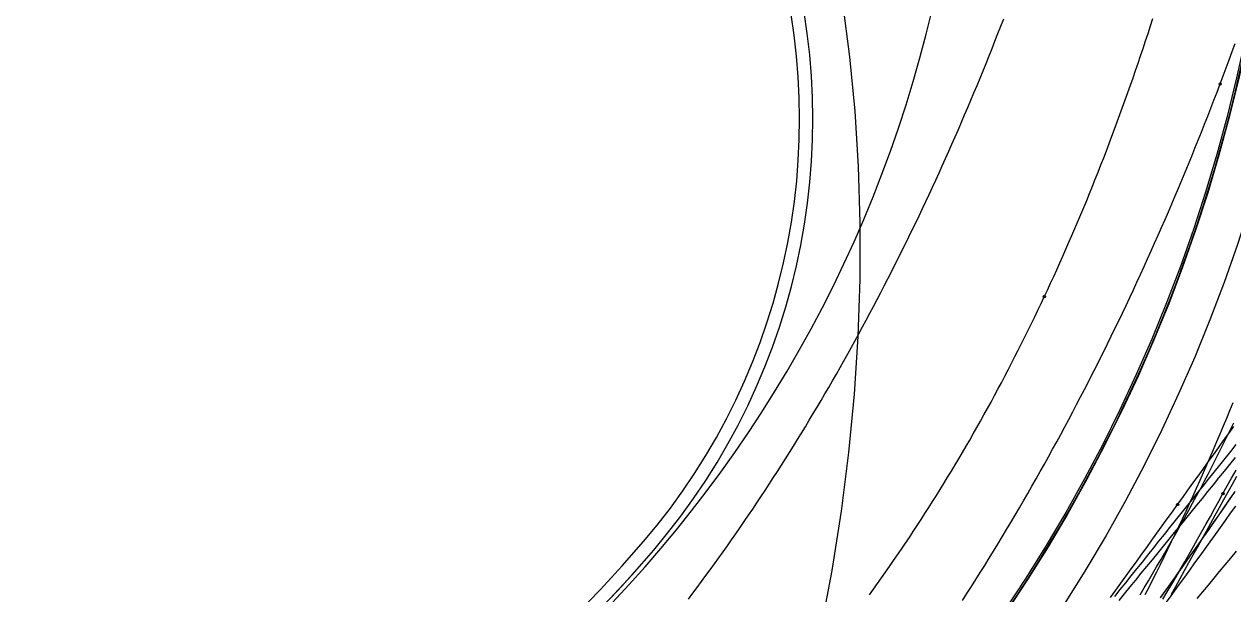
# Model space of a CAD drawing. Extents: x -14 to 1565148, y -25 to 642856.
# Drawn here: x 1564847.98 to 1564893.55, y 636452.04 to 636473.52 of the extents above; entities that cross this region are included whole.
import ezdxf

# ---------------------------------------------------------------- set-up
doc = ezdxf.new("R2010")
doc.units = 0
for name, color, linetype in [('DR_P_Erosion_Control', 7, 'Continuous'), ('DR_P_Headwall', 7, 'Continuous'), ('GE_P_Driveway_CL', 7, 'Continuous'), ('GE_X_Alignment', 7, 'Continuous'), ('MT_P_Drums', 7, 'Continuous'), ('PM_P_Edge_Line', 7, 'Continuous'), ('PV_P_EOP', 7, 'Continuous'), ('PV_X_EOP', 7, 'Continuous'), ('SC_Shading2', 7, 'Continuous'), ('TR_Turning_Path23', 7, 'Continuous'), ('TR_Turning_Path25', 7, 'Continuous'), ('TR_Turning_Path27', 7, 'Continuous'), ('TR_Turning_Path28', 7, 'Continuous'), ('TR_Turning_Path28 - Copy-1', 7, 'Continuous')]:
    doc.layers.add(name, color=color, linetype=linetype)

msp = doc.modelspace()

# ---------------------------------------------------------------- linework, layer by layer
at = {"layer": 'DR_P_Erosion_Control'}
msp.add_lwpolyline([(1564878.686, 636475.345), (1564878.841, 636474.333), (1564879.102, 636472.296), (1564879.297, 636470.238), (1564879.427, 636468.152), (1564879.49, 636466.041), (1564879.486, 636463.906), (1564879.414, 636461.748), (1564879.273, 636459.569), (1564879.063, 636457.37), (1564878.782, 636455.154), (1564878.431, 636452.921), (1564878.009, 636450.674), (1564877.516, 636448.413), (1564876.95, 636446.14), (1564876.313, 636443.856), (1564875.603, 636441.563), (1564874.822, 636439.263), (1564873.967, 636436.955), (1564873.041, 636434.643), (1564872.051, 636432.343), (1564870.998, 636430.056), (1564870.561, 636429.146)], dxfattribs=at)
at = {"layer": 'DR_P_Headwall'}
for points in [[(1564890.82, 636451.883), (1564891.011, 636452.148), (1564891.202, 636452.414), (1564891.392, 636452.68), (1564891.581, 636452.946), (1564891.771, 636453.213), (1564891.959, 636453.48), (1564892.148, 636453.747), (1564892.336, 636454.015), (1564892.523, 636454.283), (1564892.71, 636454.551), (1564892.897, 636454.82), (1564893.083, 636455.089), (1564893.268, 636455.358), (1564893.454, 636455.627), (1564893.639, 636455.897)], [(1564890.842, 636451.913), (1564891.044, 636452.194), (1564891.246, 636452.476), (1564891.447, 636452.757), (1564891.647, 636453.04), (1564891.848, 636453.322), (1564892.047, 636453.605), (1564892.246, 636453.888), (1564892.445, 636454.171), (1564892.642, 636454.454), (1564892.84, 636454.738), (1564893.037, 636455.023), (1564893.233, 636455.307), (1564893.429, 636455.592), (1564893.625, 636455.877)]]:
    msp.add_lwpolyline(points, dxfattribs=at)
msp.add_arc((1564621.877, 636629.939), 327.889, 325.51254, 333.71205, dxfattribs=at)
at = {"layer": 'GE_P_Driveway_CL'}
for centre, radius, start, end in [((1564834.986, 636485.101), 60.333, 360, 269.30622), ((1564834.986, 636485.101), 60.333, 360, 269.30622), ((1564834.986, 636485.101), 60.333, 269.30622, 360), ((1564834.986, 636485.101), 60.333, 269.30622, 360), ((1564852.719, 636469.935), 25, 319.4627, 18.6614), ((1564852.719, 636469.935), 25, 319.4627, 18.6614), ((1564834.986, 636485.101), 48.333, 229.9379, 319.4627), ((1564834.986, 636485.101), 48.333, 229.9379, 319.4627)]:
    msp.add_arc(centre, radius, start, end, dxfattribs=at)
at = {"layer": 'GE_X_Alignment'}
msp.add_circle((1564834.986, 636485.101), 60.25, dxfattribs=at)
for centre, radius, start, end in [((1564852.719, 636469.935), 25, 319.4627, 18.6614), ((1564834.986, 636485.101), 48.333, 273.9873, 319.4627)]:
    msp.add_arc(centre, radius, start, end, dxfattribs=at)
at = {"layer": 'MT_P_Drums'}
for points in [[(1564891.469, 636455.406), (1564891.663, 636455.676), (1564891.856, 636455.944), (1564892.049, 636456.211), (1564892.242, 636456.478), (1564892.434, 636456.746), (1564892.627, 636457.013), (1564892.82, 636457.281), (1564893.013, 636457.548), (1564893.205, 636457.816), (1564893.398, 636458.083), (1564893.591, 636458.35)], [(1564893.18, 636455.821), (1564893.339, 636456.112), (1564893.505, 636456.407), (1564893.673, 636456.701)], [(1564888.945, 636451.906), (1564889.139, 636452.175), (1564889.333, 636452.444), (1564889.527, 636452.713), (1564889.722, 636452.982), (1564889.916, 636453.252), (1564890.11, 636453.521), (1564890.304, 636453.79), (1564890.498, 636454.059), (1564890.692, 636454.329), (1564890.886, 636454.598), (1564891.08, 636454.867), (1564891.274, 636455.137), (1564891.469, 636455.406)], [(1564890.916, 636451.835), (1564891.082, 636452.117), (1564891.247, 636452.4), (1564891.411, 636452.683), (1564891.575, 636452.966), (1564891.738, 636453.25), (1564891.901, 636453.534), (1564892.063, 636453.819), (1564892.224, 636454.104), (1564892.385, 636454.389), (1564892.545, 636454.675), (1564892.705, 636454.961), (1564892.863, 636455.247), (1564893.022, 636455.533), (1564893.179, 636455.82)]]:
    msp.add_lwpolyline(points, dxfattribs=at)
for centre in [(1564893.18, 636455.821), (1564893.179, 636455.82), (1564891.469, 636455.406), (1564891.469, 636455.406)]:
    msp.add_circle(centre, 0.0417, dxfattribs=at)
msp.add_arc((1564759.571, 636529.056), 155.603, 320.97127, 331.1899, dxfattribs=at)
at = {"layer": 'PM_P_Edge_Line'}
msp.add_lwpolyline([(1564891.235, 636452.021), (1564891.401, 636452.32), (1564891.567, 636452.62), (1564891.732, 636452.919), (1564891.897, 636453.217), (1564892.062, 636453.515), (1564892.227, 636453.813), (1564892.391, 636454.11), (1564892.555, 636454.407), (1564892.719, 636454.704), (1564892.883, 636455), (1564893.046, 636455.296), (1564893.209, 636455.591), (1564893.372, 636455.886), (1564893.535, 636456.181), (1564893.698, 636456.475)], dxfattribs=at)
msp.add_arc((1564819.469, 636488.511), 86.526, 314.40278, 343.10095, dxfattribs=at)
at = {"layer": 'PV_P_EOP'}
for radius in [62, 60.333, 60.25]:
    msp.add_circle((1564834.986, 636485.101), radius, dxfattribs=at)
for centre, radius, start, end in [((1564834.986, 636485.101), 82, 315.38222, 5.72699), ((1564852.719, 636469.935), 24.5, 319.4627, 18.6614), ((1564852.719, 636469.935), 25, 319.4627, 18.6614), ((1564834.986, 636485.101), 48.333, 229.9379, 319.4627), ((1564834.986, 636485.101), 47.833, 229.9379, 319.4629)]:
    msp.add_arc(centre, radius, start, end, dxfattribs=at)
at = {"layer": 'PV_X_EOP'}
msp.add_arc((1564834.986, 636485.101), 80, 315.38222, 5.72699, dxfattribs=at)
at = {"layer": 'SC_Shading2'}
msp.add_arc((1564834.986, 636485.101), 48.5, 218.9483, 139.2008, dxfattribs=at)
at = {"layer": 'TR_Turning_Path23'}
msp.add_lwpolyline([(1564892.21, 636451.863), (1564892.421, 636452.117), (1564892.633, 636452.371), (1564892.844, 636452.625), (1564893.055, 636452.88), (1564893.266, 636453.135), (1564893.477, 636453.39), (1564893.688, 636453.645)], dxfattribs=at)
msp.add_arc((1564525.59, 636757.456), 480.53, 316.0494, 321.13184, dxfattribs=at)
at = {"layer": 'TR_Turning_Path25'}
msp.add_lwpolyline([(1564890.771, 636451.341), (1564890.965, 636451.607), (1564891.159, 636451.872), (1564891.352, 636452.138), (1564891.545, 636452.404), (1564891.739, 636452.671), (1564891.932, 636452.937), (1564892.125, 636453.204), (1564892.317, 636453.471), (1564892.51, 636453.739), (1564892.702, 636454.006), (1564892.894, 636454.274), (1564893.086, 636454.541), (1564893.278, 636454.809), (1564893.469, 636455.077), (1564893.661, 636455.346)], dxfattribs=at)
msp.add_arc((1564634.809, 636643.222), 324.972, 316.17032, 330.27877, dxfattribs=at)
at = {"layer": 'TR_Turning_Path27'}
for points in [[(1564889.1, 636451.936), (1564889.308, 636452.197), (1564889.516, 636452.457), (1564889.724, 636452.718), (1564889.933, 636452.979), (1564890.141, 636453.239), (1564890.349, 636453.5), (1564890.557, 636453.76), (1564890.766, 636454.021), (1564890.974, 636454.281), (1564891.182, 636454.542), (1564891.391, 636454.803), (1564891.599, 636455.063), (1564891.807, 636455.324), (1564892.015, 636455.584), (1564892.224, 636455.845), (1564892.432, 636456.105), (1564892.64, 636456.366), (1564892.849, 636456.626), (1564893.057, 636456.887), (1564893.266, 636457.147), (1564893.474, 636457.408), (1564893.682, 636457.668)], [(1564889.261, 636451.789), (1564889.471, 636452.045), (1564889.682, 636452.301), (1564889.892, 636452.557), (1564890.102, 636452.813), (1564890.311, 636453.069), (1564890.521, 636453.326), (1564890.731, 636453.582), (1564890.94, 636453.839), (1564891.15, 636454.095), (1564891.359, 636454.352), (1564891.568, 636454.609), (1564891.777, 636454.865), (1564891.986, 636455.122), (1564892.195, 636455.379), (1564892.404, 636455.636), (1564892.612, 636455.894), (1564892.821, 636456.151), (1564893.029, 636456.408), (1564893.237, 636456.666), (1564893.445, 636456.923), (1564893.653, 636457.181)]]:
    msp.add_lwpolyline(points, dxfattribs=at)
msp.add_arc((1564317.874, 636921.747), 743.825, 317.658922, 322.32653, dxfattribs=at)
at = {"layer": 'TR_Turning_Path28'}
for points in [[(1564873.028, 636451.844), (1564873.192, 636452.062), (1564873.357, 636452.282), (1564873.522, 636452.503), (1564873.686, 636452.725), (1564873.849, 636452.948), (1564874.012, 636453.172), (1564874.174, 636453.397), (1564874.335, 636453.623), (1564874.496, 636453.85), (1564874.657, 636454.078), (1564874.816, 636454.308), (1564874.975, 636454.538), (1564875.134, 636454.769), (1564875.292, 636455.001), (1564875.449, 636455.233), (1564875.606, 636455.467), (1564875.762, 636455.702), (1564875.917, 636455.938), (1564876.072, 636456.174), (1564876.226, 636456.412), (1564876.38, 636456.65), (1564876.533, 636456.889), (1564876.685, 636457.129), (1564876.837, 636457.371), (1564876.988, 636457.612), (1564877.138, 636457.855), (1564877.288, 636458.099), (1564877.437, 636458.343), (1564877.585, 636458.588), (1564877.733, 636458.835), (1564877.88, 636459.081), (1564878.026, 636459.329), (1564878.172, 636459.578), (1564878.317, 636459.827), (1564878.461, 636460.077), (1564878.605, 636460.328), (1564878.748, 636460.58), (1564878.891, 636460.832), (1564879.032, 636461.085), (1564879.173, 636461.339), (1564879.314, 636461.594), (1564879.453, 636461.85), (1564879.592, 636462.106), (1564879.731, 636462.363), (1564879.868, 636462.62), (1564880.005, 636462.879), (1564880.141, 636463.138), (1564880.277, 636463.398), (1564880.412, 636463.658), (1564880.546, 636463.919), (1564880.68, 636464.181), (1564880.812, 636464.444), (1564880.945, 636464.707), (1564881.076, 636464.971), (1564881.207, 636465.235), (1564881.337, 636465.5), (1564881.466, 636465.766), (1564881.595, 636466.033), (1564881.723, 636466.3), (1564881.85, 636466.567), (1564881.977, 636466.836), (1564882.103, 636467.105), (1564882.228, 636467.374), (1564882.352, 636467.644), (1564882.476, 636467.915), (1564882.599, 636468.187), (1564882.722, 636468.459), (1564882.843, 636468.731), (1564882.964, 636469.004), (1564883.085, 636469.278), (1564883.204, 636469.552), (1564883.323, 636469.827), (1564883.441, 636470.102), (1564883.559, 636470.378), (1564883.676, 636470.655), (1564883.792, 636470.932), (1564883.907, 636471.209), (1564884.022, 636471.487), (1564884.136, 636471.766), (1564884.249, 636472.045), (1564884.362, 636472.324), (1564884.474, 636472.604), (1564884.585, 636472.885), (1564884.696, 636473.166), (1564884.806, 636473.448), (1564884.915, 636473.73)], [(1564893.074, 636471.27), (1564893.189, 636471.574), (1564893.303, 636471.878), (1564893.417, 636472.183), (1564893.529, 636472.489), (1564893.641, 636472.795)], [(1564883.355, 636451.783), (1564883.525, 636452.047), (1564883.695, 636452.312), (1564883.863, 636452.577), (1564884.031, 636452.844), (1564884.198, 636453.111), (1564884.364, 636453.379), (1564884.529, 636453.648), (1564884.694, 636453.918), (1564884.857, 636454.188), (1564885.02, 636454.46), (1564885.182, 636454.731), (1564885.344, 636455.004), (1564885.504, 636455.278), (1564885.664, 636455.552), (1564885.822, 636455.827), (1564885.98, 636456.103), (1564886.138, 636456.379), (1564886.294, 636456.656), (1564886.449, 636456.934), (1564886.604, 636457.212), (1564886.758, 636457.492), (1564886.911, 636457.771), (1564887.063, 636458.052), (1564887.215, 636458.333), (1564887.365, 636458.615), (1564887.515, 636458.897), (1564887.664, 636459.181), (1564887.812, 636459.464), (1564887.96, 636459.749), (1564888.106, 636460.034), (1564888.252, 636460.319), (1564888.397, 636460.606), (1564888.541, 636460.893), (1564888.684, 636461.18), (1564888.826, 636461.468), (1564888.968, 636461.757), (1564889.109, 636462.046), (1564889.249, 636462.336), (1564889.388, 636462.626), (1564889.526, 636462.917), (1564889.664, 636463.209), (1564889.801, 636463.501), (1564889.937, 636463.793), (1564890.072, 636464.087), (1564890.206, 636464.38), (1564890.34, 636464.674), (1564890.472, 636464.969), (1564890.604, 636465.264), (1564890.735, 636465.56), (1564890.866, 636465.856), (1564890.995, 636466.153), (1564891.124, 636466.45), (1564891.252, 636466.748), (1564891.379, 636467.046), (1564891.505, 636467.345), (1564891.631, 636467.644), (1564891.755, 636467.944), (1564891.879, 636468.244), (1564892.002, 636468.545), (1564892.124, 636468.846), (1564892.246, 636469.147), (1564892.367, 636469.449), (1564892.487, 636469.752), (1564892.606, 636470.054), (1564892.724, 636470.358), (1564892.842, 636470.661), (1564892.958, 636470.965), (1564893.074, 636471.27)], [(1564890.252, 636452.01), (1564890.396, 636452.293), (1564890.54, 636452.578), (1564890.683, 636452.863), (1564890.825, 636453.148), (1564890.965, 636453.434), (1564891.105, 636453.721), (1564891.244, 636454.008), (1564891.381, 636454.295), (1564891.518, 636454.583), (1564891.654, 636454.871), (1564891.788, 636455.16), (1564891.922, 636455.45), (1564892.054, 636455.739), (1564892.186, 636456.03), (1564892.316, 636456.321), (1564892.445, 636456.612), (1564892.573, 636456.904), (1564892.701, 636457.196), (1564892.827, 636457.488), (1564892.952, 636457.781), (1564893.076, 636458.075), (1564893.199, 636458.369), (1564893.321, 636458.663), (1564893.442, 636458.958), (1564893.562, 636459.254)]]:
    msp.add_lwpolyline(points, dxfattribs=at)
msp.add_circle((1564893.074, 636471.27), 0.0417, dxfattribs=at)
msp.add_circle((1564893.074, 636471.27), 0.0417, dxfattribs=at)
msp.add_arc((1564811.297, 636492.463), 92.643, 332.0438, 1.05959, dxfattribs=at)
at = {"layer": 'TR_Turning_Path28 - Copy-1'}
for points in [[(1564886.445, 636463.243), (1564886.564, 636463.497), (1564886.682, 636463.751), (1564886.799, 636464.007), (1564886.916, 636464.263), (1564887.032, 636464.521), (1564887.147, 636464.779), (1564887.261, 636465.038), (1564887.375, 636465.298), (1564887.488, 636465.559), (1564887.6, 636465.821), (1564887.712, 636466.084), (1564887.823, 636466.348), (1564887.933, 636466.612), (1564888.042, 636466.877), (1564888.151, 636467.143), (1564888.259, 636467.409), (1564888.366, 636467.676), (1564888.473, 636467.944), (1564888.578, 636468.213), (1564888.683, 636468.483), (1564888.787, 636468.753), (1564888.891, 636469.024), (1564888.994, 636469.296), (1564889.096, 636469.569), (1564889.197, 636469.842), (1564889.298, 636470.116), (1564889.398, 636470.39), (1564889.497, 636470.666), (1564889.595, 636470.942), (1564889.693, 636471.218), (1564889.79, 636471.496), (1564889.886, 636471.774), (1564889.981, 636472.052), (1564890.076, 636472.332), (1564890.17, 636472.612), (1564890.264, 636472.892), (1564890.356, 636473.173), (1564890.448, 636473.455), (1564890.539, 636473.738)], [(1564879.853, 636452.007), (1564880.006, 636452.218), (1564880.158, 636452.43), (1564880.31, 636452.643), (1564880.461, 636452.857), (1564880.613, 636453.073), (1564880.763, 636453.29), (1564880.913, 636453.508), (1564881.062, 636453.728), (1564881.211, 636453.948), (1564881.359, 636454.169), (1564881.506, 636454.391), (1564881.652, 636454.614), (1564881.798, 636454.838), (1564881.944, 636455.063), (1564882.088, 636455.289), (1564882.232, 636455.517), (1564882.375, 636455.745), (1564882.517, 636455.973), (1564882.659, 636456.203), (1564882.8, 636456.434), (1564882.94, 636456.666), (1564883.08, 636456.898), (1564883.219, 636457.132), (1564883.357, 636457.366), (1564883.494, 636457.602), (1564883.631, 636457.838), (1564883.767, 636458.075), (1564883.902, 636458.313), (1564884.036, 636458.552), (1564884.17, 636458.791), (1564884.303, 636459.032), (1564884.435, 636459.273), (1564884.566, 636459.515), (1564884.697, 636459.758), (1564884.827, 636460.002), (1564884.956, 636460.247), (1564885.085, 636460.492), (1564885.212, 636460.738), (1564885.339, 636460.985), (1564885.465, 636461.233), (1564885.59, 636461.482), (1564885.715, 636461.731), (1564885.838, 636461.981), (1564885.961, 636462.232), (1564886.084, 636462.484), (1564886.205, 636462.736), (1564886.326, 636462.989), (1564886.445, 636463.243)], [(1564890.053, 636452.002), (1564890.211, 636452.263), (1564890.368, 636452.525), (1564890.525, 636452.788), (1564890.68, 636453.051), (1564890.834, 636453.315), (1564890.988, 636453.581), (1564891.14, 636453.847), (1564891.292, 636454.114), (1564891.443, 636454.381), (1564891.593, 636454.65), (1564891.742, 636454.919), (1564891.89, 636455.189), (1564892.037, 636455.46), (1564892.183, 636455.732), (1564892.328, 636456.005), (1564892.473, 636456.278), (1564892.616, 636456.552), (1564892.758, 636456.827), (1564892.9, 636457.102), (1564893.041, 636457.378), (1564893.18, 636457.655), (1564893.319, 636457.933), (1564893.457, 636458.211), (1564893.594, 636458.491)]]:
    msp.add_lwpolyline(points, dxfattribs=at)
msp.add_circle((1564886.445, 636463.243), 0.0417, dxfattribs=at)
msp.add_circle((1564886.445, 636463.243), 0.0417, dxfattribs=at)
msp.add_arc((1564833.218, 636485.668), 76.862, 280.40777, 7.27378, dxfattribs=at)

doc.saveas('drawing.dxf')
